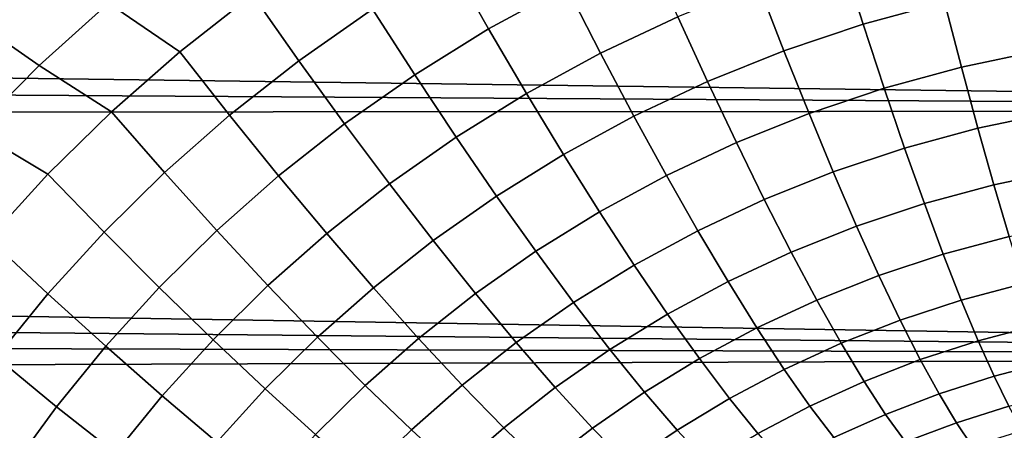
# Model space of a CAD drawing. Header units: metres. Extents: x -28 to 70, y -218 to 28.
# Tile 435 of 463: x 60.09 to 63.87, y 3.55 to 5.12. Entities that reach past the tile are written whole.
import ezdxf

# ---------------------------------------------------------------- set-up
doc = ezdxf.new("R2010")
doc.units = ezdxf.units.M
doc.layers.add('solid_10_261_432_XXX', color=7, linetype='CONTINUOUS')

msp = doc.modelspace()

# ---------------------------------------------------------------- linework, layer by layer
at = {"layer": 'solid_10_261_432_XXX'}
for points in [[(29.44335, 5.301906, 94.715553), (29.322201, 5.585927, 94.795898), (69.439003, 5.70188, 94.830009), (69.439003, 4.771931, 94.577621)], [(61.891224, 5.085473, 133.558563), (62.188942, 5.247336, 133.496948), (62.055683, 5.51451, 133.330643), (61.743309, 5.344975, 133.392517)], [(63.325684, 5.103242, 133.73819), (63.637405, 5.188019, 133.701477), (63.570473, 5.452235, 133.4953), (63.242733, 5.363073, 133.532257)], [(60.434612, 5.183936, 133.352249), (60.707436, 4.997665, 133.455246), (60.985992, 5.216457, 133.382965), (60.717186, 5.412464, 133.280319)], [(61.164097, 4.963445, 133.528091), (61.445839, 5.160809, 133.458588), (61.281498, 5.422865, 133.313278), (60.985992, 5.216457, 133.382965)], [(59.896965, 5.134295, 133.340668), (60.16951, 4.944592, 133.42569), (60.434612, 5.183936, 133.352249), (60.167065, 5.38321, 133.267853)], [(62.31987, 4.992345, 133.683044), (62.616085, 5.13204, 133.626724), (62.500038, 5.393938, 133.440338), (62.188942, 5.247336, 133.496948)], [(63.022621, 5.001428, 133.781876), (63.325684, 5.103242, 133.73819), (63.242733, 5.363073, 133.532257), (62.92411, 5.255996, 133.576233)], [(61.607796, 4.90967, 133.62442), (61.891224, 5.085473, 133.558563), (61.743309, 5.344975, 133.392517), (61.445839, 5.160809, 133.458588)], [(29.557314, 5.022706, 94.640961), (29.44335, 5.301906, 94.715553), (69.439003, 4.771931, 94.577621)], [(62.036423, 4.838118, 133.744385), (62.31987, 4.992345, 133.683044), (62.188942, 5.247336, 133.496948), (61.891224, 5.085473, 133.558563)], [(62.72963, 4.883561, 133.832062), (63.022621, 5.001428, 133.781876), (62.92411, 5.255996, 133.576233), (62.616085, 5.13204, 133.626724)], [(63.70269, 4.938517, 133.925705), (64.005592, 5.001965, 133.896744), (63.956276, 5.254909, 133.672272), (63.637405, 5.188019, 133.701477)], [(60.898643, 4.754307, 133.600204), (61.164097, 4.963445, 133.528091), (60.985992, 5.216457, 133.382965), (60.707436, 4.997665, 133.455246)], [(60.16951, 4.944592, 133.42569), (60.446159, 4.76791, 133.529327), (60.707436, 4.997665, 133.455246), (60.434612, 5.183936, 133.352249)], [(63.40654, 4.858094, 133.962143), (63.70269, 4.938517, 133.925705), (63.637405, 5.188019, 133.701477), (63.325684, 5.103242, 133.73819)], [(59.644711, 4.875944, 133.413971), (59.922066, 4.695804, 133.499847), (60.16951, 4.944592, 133.42569), (59.896965, 5.134295, 133.340668)], [(61.339424, 4.721308, 133.693695), (61.607796, 4.90967, 133.62442), (61.445839, 5.160809, 133.458588), (61.164097, 4.963445, 133.528091)], [(62.447857, 4.750726, 133.888062), (62.72963, 4.883561, 133.832062), (62.616085, 5.13204, 133.626724), (62.31987, 4.992345, 133.683044)], [(63.118576, 4.7615, 134.005539), (63.40654, 4.858094, 133.962143), (63.325684, 5.103242, 133.73819), (63.022621, 5.001428, 133.781876)], [(61.766605, 4.670624, 133.809967), (62.036423, 4.838118, 133.744385), (61.891224, 5.085473, 133.558563), (61.607796, 4.90967, 133.62442)], [(29.663946, 4.748678, 94.571922), (29.557314, 5.022706, 94.640961), (69.439003, 4.771931, 94.577621)], [(60.649788, 4.534769, 133.674179), (60.898643, 4.754307, 133.600204), (60.707436, 4.997665, 133.455246), (60.446159, 4.76791, 133.529327)], [(62.178219, 4.604067, 133.949112), (62.447857, 4.750726, 133.888062), (62.31987, 4.992345, 133.683044), (62.036423, 4.838118, 133.744385)], [(62.840137, 4.649664, 134.055389), (63.118576, 4.7615, 134.005539), (63.022621, 5.001428, 133.781876), (62.72963, 4.883561, 133.832062)], [(63.766014, 4.704892, 134.166962), (64.053459, 4.764935, 134.138245), (64.005592, 5.001965, 133.896744), (63.70269, 4.938517, 133.925705)], [(59.922066, 4.695804, 133.499847), (60.20237, 4.528592, 133.604416), (60.446159, 4.76791, 133.529327), (60.16951, 4.944592, 133.42569)], [(61.086655, 4.521753, 133.76564), (61.339424, 4.721308, 133.693695), (61.164097, 4.963445, 133.528091), (60.898643, 4.754307, 133.600204)], [(61.511162, 4.491179, 133.879013), (61.766605, 4.670624, 133.809967), (61.607796, 4.90967, 133.62442), (61.339424, 4.721308, 133.693695)], [(63.484921, 4.628775, 134.20311), (63.766014, 4.704892, 134.166962), (63.70269, 4.938517, 133.925705), (63.40654, 4.858094, 133.962143)], [(62.572304, 4.523609, 134.111069), (62.840137, 4.649664, 134.055389), (62.72963, 4.883561, 133.832062), (62.447857, 4.750726, 133.888062)], [(61.921532, 4.444786, 134.014404), (62.178219, 4.604067, 133.949112), (62.036423, 4.838118, 133.744385), (61.766605, 4.670624, 133.809967)], [(63.211529, 4.537334, 134.24617), (63.484921, 4.628775, 134.20311), (63.40654, 4.858094, 133.962143), (63.118576, 4.7615, 134.005539)], [(29.763865, 4.478979, 94.50798), (29.663946, 4.748678, 94.571922), (69.439003, 4.771931, 94.577621), (69.439003, 3.830905, 94.370323)], [(60.417725, 4.306181, 133.749161), (60.649788, 4.534769, 133.674179), (60.446159, 4.76791, 133.529327), (60.20237, 4.528592, 133.604416)], [(60.849781, 4.312325, 133.839462), (61.086655, 4.521753, 133.76564), (60.898643, 4.754307, 133.600204), (60.649788, 4.534769, 133.674179)], [(62.94709, 4.431442, 134.29567), (63.211529, 4.537334, 134.24617), (63.118576, 4.7615, 134.005539), (62.840137, 4.649664, 134.055389)], [(63.827084, 4.488238, 134.424118), (64.09964, 4.544927, 134.395645), (64.053459, 4.764935, 134.138245), (63.766014, 4.704892, 134.166962)], [(61.270603, 4.30109, 133.95076), (61.511162, 4.491179, 133.879013), (61.339424, 4.721308, 133.693695), (61.086655, 4.521753, 133.76564)], [(62.315948, 4.384412, 134.171768), (62.572304, 4.523609, 134.111069), (62.447857, 4.750726, 133.888062), (62.178219, 4.604067, 133.949112)], [(59.692348, 4.438915, 133.573929), (59.976158, 4.281083, 133.679672), (60.20237, 4.528592, 133.604416), (59.922066, 4.695804, 133.499847)], [(63.560463, 4.416355, 134.459946), (63.827084, 4.488238, 134.424118), (63.766014, 4.704892, 134.166962), (63.484921, 4.628775, 134.20311)], [(61.678501, 4.274132, 134.083191), (61.921532, 4.444786, 134.014404), (61.766605, 4.670624, 133.809967), (61.511162, 4.491179, 133.879013)], [(62.692635, 4.312053, 134.350983), (62.94709, 4.431442, 134.29567), (62.840137, 4.649664, 134.055389), (62.572304, 4.523609, 134.111069)], [(62.07185, 4.233211, 134.23674), (62.315948, 4.384412, 134.171768), (62.178219, 4.604067, 133.949112), (61.921532, 4.444786, 134.014404)], [(63.301041, 4.329978, 134.502655), (63.560463, 4.416355, 134.459946), (63.484921, 4.628775, 134.20311), (63.211529, 4.537334, 134.24617)], [(60.202534, 4.069867, 133.824371), (60.417725, 4.306181, 133.749161), (60.20237, 4.528592, 133.604416), (59.976158, 4.281083, 133.679672)], [(60.628979, 4.094319, 133.914337), (60.849781, 4.312325, 133.839462), (60.649788, 4.534769, 133.674179), (60.417725, 4.306181, 133.749161)], [(63.049995, 4.229913, 134.551788), (63.301041, 4.329978, 134.502655), (63.211529, 4.537334, 134.24617), (62.94709, 4.431442, 134.29567)], [(63.885616, 4.289566, 134.695953), (64.143929, 4.342968, 134.66777), (64.09964, 4.544927, 134.395645), (63.827084, 4.488238, 134.424118)], [(61.045204, 4.101617, 134.024414), (61.270603, 4.30109, 133.95076), (61.086655, 4.521753, 133.76564), (60.849781, 4.312325, 133.839462)], [(61.449619, 4.093348, 134.154709), (61.678501, 4.274132, 134.083191), (61.511162, 4.491179, 133.879013), (61.270603, 4.30109, 133.95076)], [(62.448978, 4.180181, 134.411331), (62.692635, 4.312053, 134.350983), (62.572304, 4.523609, 134.111069), (62.315948, 4.384412, 134.171768)], [(29.857124, 4.21362, 94.448906), (29.763865, 4.478979, 94.50798), (69.439003, 3.830905, 94.370323)], [(63.632816, 4.221828, 134.731461), (63.885616, 4.289566, 134.695953), (63.827084, 4.488238, 134.424118), (63.560463, 4.416355, 134.459946)], [(61.840668, 4.071182, 134.305252), (62.07185, 4.233211, 134.23674), (61.921532, 4.444786, 134.014404), (61.678501, 4.274132, 134.083191)], [(62.808281, 4.117049, 134.606705), (63.049995, 4.229913, 134.551788), (62.94709, 4.431442, 134.29567), (62.692635, 4.312053, 134.350983)], [(63.3867, 4.140399, 134.773804), (63.632816, 4.221828, 134.731461), (63.560463, 4.416355, 134.459946), (63.301041, 4.329978, 134.502655)], [(62.216854, 4.036887, 134.475967), (62.448978, 4.180181, 134.411331), (62.315948, 4.384412, 134.171768), (62.07185, 4.233211, 134.23674)], [(60.424316, 3.869009, 133.989487), (60.628979, 4.094319, 133.914337), (60.417725, 4.306181, 133.749161), (60.202534, 4.069867, 133.824371)], [(60.835136, 3.893998, 134.099182), (61.045204, 4.101617, 134.024414), (60.849781, 4.312325, 133.839462), (60.628979, 4.094319, 133.914337)], [(61.235146, 3.903629, 134.22818), (61.449619, 4.093348, 134.154709), (61.270603, 4.30109, 133.95076), (61.045204, 4.101617, 134.024414)], [(62.576675, 3.992327, 134.666672), (62.808281, 4.117049, 134.606705), (62.692635, 4.312053, 134.350983), (62.448978, 4.180181, 134.411331)], [(63.148365, 4.046019, 134.82254), (63.3867, 4.140399, 134.773804), (63.301041, 4.329978, 134.502655), (63.049995, 4.229913, 134.551788)], [(60.004154, 3.827099, 133.899017), (60.202534, 4.069867, 133.824371), (59.976158, 4.281083, 133.679672), (59.767467, 4.026702, 133.754333)], [(61.622871, 3.899498, 134.376526), (61.840668, 4.071182, 134.305252), (61.678501, 4.274132, 134.083191), (61.449619, 4.093348, 134.154709)], [(63.701637, 4.046102, 135.016388), (63.941338, 4.109804, 134.981216), (63.885616, 4.289566, 134.695953), (63.632816, 4.221828, 134.731461)], [(61.996895, 3.883276, 134.544159), (62.216854, 4.036887, 134.475967), (62.07185, 4.233211, 134.23674), (61.840668, 4.071182, 134.305252)], [(62.918705, 3.939507, 134.877045), (63.148365, 4.046019, 134.82254), (63.049995, 4.229913, 134.551788), (62.808281, 4.117049, 134.606705)], [(29.943953, 3.95236, 94.394417), (29.857124, 4.21362, 94.448906), (69.439003, 3.830905, 94.370323)], [(63.468102, 3.969483, 135.058334), (63.701637, 4.046102, 135.016388), (63.632816, 4.221828, 134.731461), (63.3867, 4.140399, 134.773804)], [(62.355869, 3.856733, 134.730942), (62.576675, 3.992327, 134.666672), (62.448978, 4.180181, 134.411331), (62.216854, 4.036887, 134.475967)], [(62.698448, 3.821728, 134.9366), (62.918705, 3.939507, 134.877045), (62.808281, 4.117049, 134.606705), (62.576675, 3.992327, 134.666672)], [(63.241741, 3.88062, 135.106644), (63.468102, 3.969483, 135.058334), (63.3867, 4.140399, 134.773804), (63.148365, 4.046019, 134.82254)], [(60.640465, 3.679449, 134.174271), (60.835136, 3.893998, 134.099182), (60.628979, 4.094319, 133.914337), (60.424316, 3.869009, 133.989487)], [(61.035244, 3.706153, 134.302826), (61.235146, 3.903629, 134.22818), (61.045204, 4.101617, 134.024414), (60.835136, 3.893998, 134.099182)], [(61.418716, 3.719287, 134.449799), (61.622871, 3.899498, 134.376526), (61.449619, 4.093348, 134.154709), (61.235146, 3.903629, 134.22818)], [(63.766609, 3.889998, 135.31337), (63.993988, 3.949792, 135.27858), (63.941338, 4.109804, 134.981216), (63.701637, 4.046102, 135.016388)], [(60.235733, 3.637616, 134.064148), (60.424316, 3.869009, 133.989487), (60.202534, 4.069867, 133.824371), (60.004154, 3.827099, 133.899017)], [(61.789551, 3.720445, 134.615173), (61.996895, 3.883276, 134.544159), (61.840668, 4.071182, 134.305252), (61.622871, 3.899498, 134.376526)], [(62.146461, 3.711293, 134.798813), (62.355869, 3.856733, 134.730942), (62.216854, 4.036887, 134.475967), (61.996895, 3.883276, 134.544159)], [(63.023392, 3.780256, 135.160721), (63.241741, 3.88062, 135.106644), (63.148365, 4.046019, 134.82254), (62.918705, 3.939507, 134.877045)], [(63.544865, 3.818029, 135.354919), (63.766609, 3.889998, 135.31337), (63.701637, 4.046102, 135.016388), (63.468102, 3.969483, 135.058334)], [(62.488247, 3.69359, 135.000504), (62.698448, 3.821728, 134.9366), (62.576675, 3.992327, 134.666672), (62.355869, 3.856733, 134.730942)], [(63.329693, 3.734487, 135.402802), (63.544865, 3.818029, 135.354919), (63.468102, 3.969483, 135.058334), (63.241741, 3.88062, 135.106644)], [(30.024754, 3.69464, 94.344223), (29.943953, 3.95236, 94.394417), (69.439003, 3.830905, 94.370323)], [(62.813732, 3.66918, 135.219864), (63.023392, 3.780256, 135.160721), (62.918705, 3.939507, 134.877045), (62.698448, 3.821728, 134.9366)], [(63.827427, 3.754246, 135.621048), (64.04332, 3.810277, 135.586624), (63.993988, 3.949792, 135.27858), (63.766609, 3.889998, 135.31337)], [(60.849972, 3.502072, 134.377838), (61.035244, 3.706153, 134.302826), (60.835136, 3.893998, 134.099182), (60.640465, 3.679449, 134.174271)], [(61.228359, 3.531661, 134.524307), (61.418716, 3.719287, 134.449799), (61.235146, 3.903629, 134.22818), (61.035244, 3.706153, 134.302826)], [(61.595062, 3.549452, 134.688248), (61.789551, 3.720445, 134.615173), (61.622871, 3.899498, 134.376526), (61.418716, 3.719287, 134.449799)], [(63.616638, 3.686745, 135.662186), (63.827427, 3.754246, 135.621048), (63.766609, 3.889998, 135.31337), (63.544865, 3.818029, 135.354919)], [(60.461124, 3.459137, 134.248917), (60.640465, 3.679449, 134.174271), (60.424316, 3.869009, 133.989487), (60.235733, 3.637616, 134.064148)], [(61.948875, 3.557027, 134.869553), (62.146461, 3.711293, 134.798813), (61.996895, 3.883276, 134.544159), (61.789551, 3.720445, 134.615173)], [(62.288662, 3.556036, 135.068024), (62.488247, 3.69359, 135.000504), (62.355869, 3.856733, 134.730942), (62.146461, 3.711293, 134.798813)], [(63.121853, 3.640041, 135.456436), (63.329693, 3.734487, 135.402802), (63.241741, 3.88062, 135.106644), (63.023392, 3.780256, 135.160721)], [(30.168392, 3.190269, 94.256088), (30.024754, 3.69464, 94.344223), (69.439003, 3.830905, 94.370323), (69.439003, 2.880987, 94.208588)], [(60.063023, 3.401286, 134.137619), (60.235733, 3.637616, 134.064148), (60.004154, 3.827099, 133.899017), (59.822376, 3.579074, 133.972458)], [(62.613369, 3.548219, 135.283356), (62.813732, 3.66918, 135.219864), (62.698448, 3.821728, 134.9366), (62.488247, 3.69359, 135.000504)], [(63.4118, 3.608305, 135.70961), (63.616638, 3.686745, 135.662186), (63.544865, 3.818029, 135.354919), (63.329693, 3.734487, 135.402802)], [(63.883804, 3.63948, 135.937988), (64.089096, 3.691913, 135.903946), (64.04332, 3.810277, 135.586624), (63.827427, 3.754246, 135.621048)], [(62.921978, 3.535397, 135.515121), (63.121853, 3.640041, 135.456436), (63.023392, 3.780256, 135.160721), (62.813732, 3.66918, 135.219864)], [(63.683075, 3.576243, 135.978683), (63.883804, 3.63948, 135.937988), (63.827427, 3.754246, 135.621048), (63.616638, 3.686745, 135.662186)], [(61.051857, 3.337707, 134.599243), (61.228359, 3.531661, 134.524307), (61.035244, 3.706153, 134.302826), (60.849972, 3.502072, 134.377838)], [(61.413582, 3.371337, 134.762604), (61.595062, 3.549452, 134.688248), (61.418716, 3.719287, 134.449799), (61.228359, 3.531661, 134.524307)], [(61.763355, 3.394917, 134.942398), (61.948875, 3.557027, 134.869553), (61.789551, 3.720445, 134.615173), (61.595062, 3.549452, 134.688248)], [(62.100105, 3.410006, 135.138474), (62.288662, 3.556036, 135.068024), (62.146461, 3.711293, 134.798813), (61.948875, 3.557027, 134.869553)], [(63.213623, 3.519516, 135.762772), (63.4118, 3.608305, 135.70961), (63.329693, 3.734487, 135.402802), (63.121853, 3.640041, 135.456436)], [(60.679276, 3.292497, 134.452484), (60.849972, 3.502072, 134.377838), (60.640465, 3.679449, 134.174271), (60.461124, 3.459137, 134.248917)], [(62.422836, 3.41823, 135.350525), (62.613369, 3.548219, 135.283356), (62.488247, 3.69359, 135.000504), (62.288662, 3.556036, 135.068024)], [(62.730648, 3.4213, 135.578201), (62.921978, 3.535397, 135.515121), (62.813732, 3.66918, 135.219864), (62.613369, 3.548219, 135.283356)], [(63.48769, 3.502661, 136.02565), (63.683075, 3.576243, 135.978683), (63.616638, 3.686745, 135.662186), (63.4118, 3.608305, 135.70961)], [(60.296913, 3.234157, 134.322433), (60.461124, 3.459137, 134.248917), (60.235733, 3.637616, 134.064148), (60.063023, 3.401286, 134.137619)], [(63.02269, 3.421004, 135.821014), (63.213623, 3.519516, 135.762772), (63.121853, 3.640041, 135.456436), (62.921978, 3.535397, 135.515121)], [(63.743877, 3.48704, 136.302948), (63.935478, 3.546235, 136.26268), (63.883804, 3.63948, 135.937988), (63.683075, 3.576243, 135.978683)], [(63.298279, 3.419244, 136.078339), (63.48769, 3.502661, 136.02565), (63.4118, 3.608305, 135.70961), (63.213623, 3.519516, 135.762772)], [(61.59005, 3.225931, 135.016602), (61.763355, 3.394917, 134.942398), (61.595062, 3.549452, 134.688248), (61.413582, 3.371337, 134.762604)], [(61.92281, 3.256404, 135.211075), (62.100105, 3.410006, 135.138474), (61.948875, 3.557027, 134.869553), (61.763355, 3.394917, 134.942398)], [(62.242531, 3.280069, 135.420654), (62.422836, 3.41823, 135.350525), (62.288662, 3.556036, 135.068024), (62.100105, 3.410006, 135.138474)], [(62.548359, 3.29852, 135.644989), (62.730648, 3.4213, 135.578201), (62.613369, 3.548219, 135.283356), (62.422836, 3.41823, 135.350525)], [(63.556999, 3.418051, 136.349426), (63.743877, 3.48704, 136.302948), (63.683075, 3.576243, 135.978683), (63.48769, 3.502661, 136.02565)]]:
    msp.add_3dface(points, dxfattribs=at)

doc.saveas('drawing.dxf')
